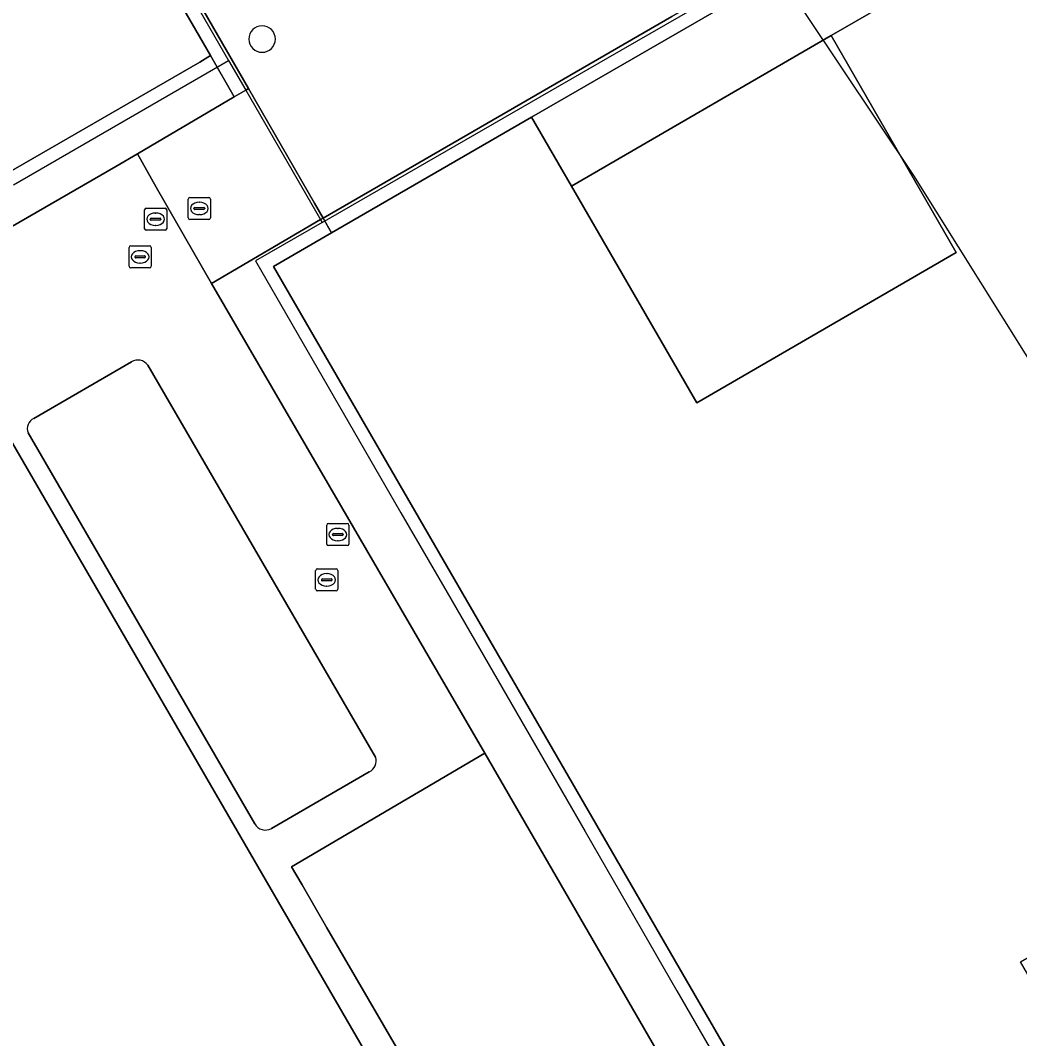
# Model space of a CAD drawing. Extents: x 155018 to 156648, y 383979 to 385733.
# Drawn here: x 155957.69 to 156002.85, y 384929.09 to 384975.12 of the extents above; entities that cross this region are included whole.
import ezdxf

# ---------------------------------------------------------------- set-up
doc = ezdxf.new("R2010")
doc.units = 0
for name, color, linetype in [('IMGEO_Brandkraan', 7, 'Continuous'), ('IMGEO_Groenvoorziening', 7, 'Continuous'), ('IMGEO_Lijnafwatering', 7, 'Continuous'), ('IMGEO_Pand', 7, 'Continuous'), ('IMGEO_Pand_overbouw', 7, 'Continuous'), ('IMGEO_Parkeervlak_gesloten', 7, 'Continuous'), ('IMGEO_Rijbaan_lokaal_open', 7, 'Continuous'), ('IMGEO_Rioolput', 7, 'Continuous'), ('IMGEO_Voetpad_gesloten', 7, 'Continuous'), ('IMGEO_Voetpad_open', 7, 'Continuous')]:
    doc.layers.add(name, color=color, linetype=linetype)

msp = doc.modelspace()

# ---------------------------------------------------------------- linework, layer by layer
at = {"layer": 'IMGEO_Brandkraan'}
for p, q in [((155965.35, 384967.114), (155966.202, 384967.114)), ((155965.275, 384966.188), (155965.275, 384967.04)), ((155965.577, 384966.657), (155965.975, 384966.657)), ((155965.763, 384966.894), (155965.788, 384966.894)), ((155966.276, 384967.04), (155966.276, 384966.188)), ((155965.534, 384966.608), (155965.534, 384966.62)), ((155965.972, 384966.571), (155965.574, 384966.571)), ((155965.786, 384966.334), (155965.761, 384966.334)), ((155966.018, 384966.62), (155966.018, 384966.608)), ((155966.202, 384966.114), (155965.35, 384966.114))]:
    msp.add_line(p, q, dxfattribs=at)
for points in [[(155965.35, 384967.114), (155966.202, 384967.114)], [(155965.275, 384966.188), (155965.275, 384967.04)], [(155966.276, 384967.04), (155966.276, 384966.188)], [(155966.202, 384966.114), (155965.35, 384966.114)]]:
    msp.add_lwpolyline(points, dxfattribs=at)
for centre, radius, start, end in [((155965.352, 384967.038), 0.0765, 91.552, 178.448), ((155965.352, 384967.038), 0.0765, 91.552, 178.448), ((155966.2, 384967.038), 0.0765, 1.552, 88.448), ((155966.2, 384967.038), 0.0765, 1.552, 88.448), ((155965.574, 384966.617), 0.0403, 85.8775, 175.7526), ((155965.979, 384966.619), 0.0386, 1.7309, 96.639), ((155965.352, 384966.19), 0.0765, 181.552, 268.448), ((155965.352, 384966.19), 0.0765, 181.552, 268.448), ((155965.571, 384966.607), 0.0366, 178.938, 274.7102), ((155965.975, 384966.614), 0.043, 264.8664, 352.4533), ((155966.2, 384966.19), 0.0765, 271.552, 358.448), ((155966.2, 384966.19), 0.0765, 271.552, 358.448)]:
    msp.add_arc(centre, radius, start, end, dxfattribs=at)
for centre, major_axis, ratio, start_param, end_param in [((155965.762, 384966.614), (-0.387, 0.002), 0.722429, 4.712389, 7.853982), ((155965.787, 384966.614), (-0.39, 0.002), 0.717154, 1.570796, 4.712389)]:
    msp.add_ellipse(centre, major_axis=major_axis, ratio=ratio, start_param=start_param, end_param=end_param, dxfattribs=at)
at = {"layer": 'IMGEO_Groenvoorziening'}
for points in [[(155966.32, 384963.216), (155963.831, 384967.581), (155962.977, 384969.078), (155961.996, 384968.511), (155923.635, 384946.357)], [(155939.967, 384912.358), (155942.381, 384907.891), (155943.564, 384907.565), (155950.99, 384911.918), (155951.149, 384913.415), (155950.245, 384915.182), (155945.318, 384912.45), (155928.999, 384940.799), (155938.438, 384946.207), (155956.893, 384956.764), (155973.194, 384928.631), (155968.552, 384925.897), (155969.356, 384924.492), (155970.829, 384923.546), (155973.406, 384925.056), (155974.686, 384928.695), (155971.545, 384934.104), (155970.418, 384936.046), (155969.947, 384936.856), (155978.685, 384941.986), (155966.32, 384963.216)], [(155958.297, 384957.12), (155962.712, 384959.679)], [(155963.443, 384959.525), (155973.739, 384941.814)], [(155968.279, 384938.805), (155958.037, 384956.474)], [(155973.452, 384941.149), (155969.037, 384938.59)]]:
    msp.add_lwpolyline(points, dxfattribs=at)
for centre, radius, start, end in [((155968.612, 384974.272), 0.6, 0, 180), ((155968.612, 384974.273), 0.6, 180.0956, 359.9044), ((155962.997, 384959.222), 0.539, 34.2446, 121.9623), ((155958.503, 384956.662), 0.502, 114.2101, 201.9426), ((155973.223, 384941.642), 0.544, 294.9387, 18.3733), ((155968.761, 384939.062), 0.546, 208.0246, 300.3044)]:
    msp.add_arc(centre, radius, start, end, dxfattribs=at)
at = {"layer": 'IMGEO_Lijnafwatering'}
for points in [[(155954.496, 384985.063), (155958.853, 384987.58), (155959.028, 384987.277), (155967.101, 384973.298)], [(155971.328, 384965.984), (155984.235, 384973.428), (155990.688, 384977.149)], [(155957.375, 384967.675), (155967.101, 384973.298), (155967.874, 384971.96), (155971.253, 384966.114), (155971.328, 384965.984)], [(155971.328, 384965.984), (155968.314, 384964.249), (155974.89, 384952.857), (155976.969, 384949.257)], [(155976.969, 384949.257), (155983.206, 384938.454), (155987.363, 384931.252)], [(155987.363, 384931.252), (155991.521, 384924.051), (155997.757, 384913.248)]]:
    msp.add_lwpolyline(points, dxfattribs=at)
at = {"layer": 'IMGEO_Pand'}
for points in [[(155923.141, 384948.617), (155965.795, 384973.232), (155966.277, 384973.523), (155958.623, 384986.76), (155917.445, 384962.973), (155917.347, 384962.917)], [(156019.904, 384959.036), (156007.45, 384981.995), (155994.332, 384974.424), (155999.975, 384964.623), (155988.264, 384957.833), (155982.591, 384967.618), (155980.785, 384970.743), (155971.756, 384965.511), (155969.134, 384963.992), (155991.187, 384925.849), (155993.282, 384927.061), (155996.441, 384921.574), (155994.346, 384920.363), (156005.605, 384900.893), (156010.399, 384903.656), (156014.335, 384905.924), (156017.206, 384907.579), (156009.646, 384920.869), (156002.887, 384932.567), (156014.565, 384939.327), (156017.667, 384933.972), (156021.332, 384927.645), (156029.096, 384914.462), (156038.102, 384919.688)], [(155962.712, 384959.679), (155958.297, 384957.12)], [(155973.739, 384941.814), (155963.443, 384959.525)], [(155958.037, 384956.474), (155968.279, 384938.805)], [(155969.037, 384938.59), (155973.452, 384941.149)]]:
    msp.add_lwpolyline(points, dxfattribs=at)
for centre, radius, start, end in [((155962.997, 384959.222), 0.539, 34.2446, 121.9623), ((155958.503, 384956.662), 0.502, 114.2101, 201.9426), ((155973.223, 384941.642), 0.544, 294.9387, 18.3733), ((155968.761, 384939.062), 0.546, 208.0246, 300.3044)]:
    msp.add_arc(centre, radius, start, end, dxfattribs=at)
at = {"layer": 'IMGEO_Pand_overbouw'}
msp.add_lwpolyline([(155965.559, 385012.912), (155978.136, 384996.006), (155987.316, 384983.556), (155990.796, 384978.713), (155993.126, 384975.469), (155998.046, 384968.109), (156006.13, 384955.201), (156010.865, 384946.812), (156014.639, 384939.822), (156019.077, 384930.797), (156020.968, 384926.754)], dxfattribs=at)
msp.add_lwpolyline([(155994.332, 384974.424), (156007.45, 384981.995), (156005.736, 384985.143), (155980.785, 384970.743), (155982.591, 384967.618), (155988.264, 384957.833), (155999.975, 384964.623)], close=True, dxfattribs=at)
at = {"layer": 'IMGEO_Parkeervlak_gesloten'}
msp.add_lwpolyline([(155950.99, 384911.918), (155970.829, 384923.546), (155969.356, 384924.492), (155968.552, 384925.897), (155973.194, 384928.631), (155956.893, 384956.764), (155938.438, 384946.207), (155928.999, 384940.799), (155945.318, 384912.45), (155950.245, 384915.182), (155951.149, 384913.415)], close=True, dxfattribs=at)
at = {"layer": 'IMGEO_Rijbaan_lokaal_open'}
msp.add_lwpolyline([(156002.81, 384900.264), (155978.685, 384941.986), (155969.947, 384936.856), (155970.418, 384936.046), (155971.545, 384934.104), (155974.686, 384928.695)], dxfattribs=at)
at = {"layer": 'IMGEO_Rioolput'}
for p, q in [((155963.374, 384966.626), (155964.226, 384966.626)), ((155963.299, 384965.7), (155963.299, 384966.552)), ((155963.601, 384966.169), (155963.999, 384966.169)), ((155963.787, 384966.406), (155963.812, 384966.406)), ((155964.3, 384966.552), (155964.3, 384965.7)), ((155963.558, 384966.12), (155963.558, 384966.132)), ((155963.996, 384966.083), (155963.598, 384966.083)), ((155963.81, 384965.846), (155963.785, 384965.846)), ((155964.042, 384966.132), (155964.042, 384966.12)), ((155964.226, 384965.626), (155963.374, 384965.626)), ((155962.602, 384964), (155962.602, 384964.852)), ((155962.677, 384964.926), (155963.529, 384964.926)), ((155963.603, 384964.852), (155963.603, 384964)), ((155962.861, 384964.42), (155962.861, 384964.432)), ((155963.299, 384964.383), (155962.901, 384964.383)), ((155962.904, 384964.469), (155963.302, 384964.469)), ((155963.09, 384964.706), (155963.115, 384964.706)), ((155963.345, 384964.432), (155963.345, 384964.42)), ((155963.529, 384963.926), (155962.677, 384963.926)), ((155963.113, 384964.146), (155963.088, 384964.146)), ((155971.608, 384952.373), (155972.46, 384952.373)), ((155971.533, 384951.447), (155971.533, 384952.299)), ((155971.835, 384951.916), (155972.233, 384951.916)), ((155972.021, 384952.153), (155972.046, 384952.153)), ((155972.534, 384952.299), (155972.534, 384951.447)), ((155971.792, 384951.867), (155971.792, 384951.879)), ((155972.23, 384951.83), (155971.832, 384951.83)), ((155972.044, 384951.593), (155972.019, 384951.593)), ((155972.276, 384951.879), (155972.276, 384951.867)), ((155972.46, 384951.373), (155971.608, 384951.373)), ((155971.033, 384949.402), (155971.033, 384950.254)), ((155971.108, 384950.328), (155971.96, 384950.328)), ((155971.521, 384950.108), (155971.546, 384950.108)), ((155972.034, 384950.254), (155972.034, 384949.402)), ((155971.292, 384949.822), (155971.292, 384949.834)), ((155971.73, 384949.785), (155971.332, 384949.785)), ((155971.335, 384949.871), (155971.733, 384949.871)), ((155971.776, 384949.834), (155971.776, 384949.822)), ((155971.96, 384949.328), (155971.108, 384949.328)), ((155971.544, 384949.548), (155971.519, 384949.548))]:
    msp.add_line(p, q, dxfattribs=at)
for points in [[(155963.374, 384966.626), (155964.226, 384966.626)], [(155963.299, 384965.7), (155963.299, 384966.552)], [(155964.3, 384966.552), (155964.3, 384965.7)], [(155964.226, 384965.626), (155963.374, 384965.626)], [(155962.602, 384964), (155962.602, 384964.852)], [(155962.677, 384964.926), (155963.529, 384964.926)], [(155963.603, 384964.852), (155963.603, 384964)], [(155963.529, 384963.926), (155962.677, 384963.926)], [(155971.608, 384952.373), (155972.46, 384952.373)], [(155971.533, 384951.447), (155971.533, 384952.299)], [(155972.534, 384952.299), (155972.534, 384951.447)], [(155972.46, 384951.373), (155971.608, 384951.373)], [(155971.033, 384949.402), (155971.033, 384950.254)], [(155971.108, 384950.328), (155971.96, 384950.328)], [(155972.034, 384950.254), (155972.034, 384949.402)], [(155971.96, 384949.328), (155971.108, 384949.328)]]:
    msp.add_lwpolyline(points, dxfattribs=at)
for centre, radius, start, end in [((155963.376, 384966.55), 0.0765, 91.552, 178.448), ((155963.376, 384966.55), 0.0765, 91.552, 178.448), ((155964.224, 384966.55), 0.0765, 1.552, 88.448), ((155964.224, 384966.55), 0.0765, 1.552, 88.448), ((155963.598, 384966.129), 0.0403, 85.8775, 175.7526), ((155964.003, 384966.131), 0.0386, 1.7309, 96.639), ((155963.595, 384966.119), 0.0366, 178.938, 274.7102), ((155963.999, 384966.126), 0.043, 264.8664, 352.4533), ((155963.376, 384965.702), 0.0765, 181.552, 268.448), ((155963.376, 384965.702), 0.0765, 181.552, 268.448), ((155964.224, 384965.702), 0.0765, 271.552, 358.448), ((155964.224, 384965.702), 0.0765, 271.552, 358.448), ((155962.679, 384964.85), 0.0765, 91.552, 178.448), ((155962.679, 384964.85), 0.0765, 91.552, 178.448), ((155963.527, 384964.85), 0.0765, 1.552, 88.448), ((155963.527, 384964.85), 0.0765, 1.552, 88.448), ((155962.901, 384964.429), 0.0403, 85.8775, 175.7526), ((155962.898, 384964.419), 0.0366, 178.938, 274.7102), ((155963.302, 384964.426), 0.043, 264.8664, 352.4533), ((155963.306, 384964.431), 0.0386, 1.7309, 96.639), ((155962.679, 384964.002), 0.0765, 181.552, 268.448), ((155962.679, 384964.002), 0.0765, 181.552, 268.448), ((155963.527, 384964.002), 0.0765, 271.552, 358.448), ((155963.527, 384964.002), 0.0765, 271.552, 358.448), ((155971.61, 384952.297), 0.0765, 91.552, 178.448), ((155971.61, 384952.297), 0.0765, 91.552, 178.448), ((155972.458, 384952.297), 0.0765, 1.552, 88.448), ((155972.458, 384952.297), 0.0765, 1.552, 88.448), ((155971.832, 384951.876), 0.0403, 85.8775, 175.7526), ((155972.237, 384951.878), 0.0386, 1.7309, 96.639), ((155971.61, 384951.449), 0.0765, 181.552, 268.448), ((155971.61, 384951.449), 0.0765, 181.552, 268.448), ((155971.829, 384951.866), 0.0366, 178.938, 274.7102), ((155972.233, 384951.873), 0.043, 264.8664, 352.4533), ((155972.458, 384951.449), 0.0765, 271.552, 358.448), ((155972.458, 384951.449), 0.0765, 271.552, 358.448), ((155971.11, 384950.252), 0.0765, 91.552, 178.448), ((155971.11, 384950.252), 0.0765, 91.552, 178.448), ((155971.958, 384950.252), 0.0765, 1.552, 88.448), ((155971.958, 384950.252), 0.0765, 1.552, 88.448), ((155971.332, 384949.831), 0.0403, 85.8775, 175.7526), ((155971.329, 384949.821), 0.0366, 178.938, 274.7102), ((155971.733, 384949.828), 0.043, 264.8664, 352.4533), ((155971.737, 384949.833), 0.0386, 1.7309, 96.639), ((155971.11, 384949.404), 0.0765, 181.552, 268.448), ((155971.11, 384949.404), 0.0765, 181.552, 268.448), ((155971.958, 384949.404), 0.0765, 271.552, 358.448), ((155971.958, 384949.404), 0.0765, 271.552, 358.448)]:
    msp.add_arc(centre, radius, start, end, dxfattribs=at)
for centre, major_axis, ratio, start_param, end_param in [((155963.786, 384966.126), (-0.387, 0.002), 0.722429, 4.712389, 7.853982), ((155963.811, 384966.126), (-0.39, 0.002), 0.717154, 1.570796, 4.712389), ((155963.089, 384964.426), (-0.387, 0.002), 0.722429, 4.712389, 7.853982), ((155963.114, 384964.426), (-0.39, 0.002), 0.717154, 1.570796, 4.712389), ((155972.02, 384951.873), (-0.387, 0.002), 0.722429, 4.712389, 7.853982), ((155972.045, 384951.873), (-0.39, 0.002), 0.717154, 1.570796, 4.712389), ((155971.52, 384949.828), (-0.387, 0.002), 0.722429, 4.712389, 7.853982), ((155971.545, 384949.828), (-0.39, 0.002), 0.717154, 1.570796, 4.712389)]:
    msp.add_ellipse(centre, major_axis=major_axis, ratio=ratio, start_param=start_param, end_param=end_param, dxfattribs=at)
at = {"layer": 'IMGEO_Voetpad_gesloten'}
for points in [[(155963.734, 385039.816), (155959.29, 385044.258), (155956.795, 385042.822), (155957.893, 385040.987), (155958.285, 385040.332), (155958.02, 385040.155), (155955.448, 385038.728), (155931.817, 385025.064), (155942.064, 385007.325), (155950.631, 384992.493), (155938.439, 384985.458), (155914.373, 384971.571), (155914.251, 384971.5), (155917.172, 384963.671), (155958.91, 384987.786), (155968.004, 384972.037), (155970.981, 384966.859), (155971.372, 384966.18), (155987.127, 384975.286), (156005.259, 384985.766), (155993.065, 385002.273)], [(156020.747, 384959.495), (156006.208, 384986.314), (156005.259, 384985.766), (155987.127, 384975.286), (155971.372, 384966.18), (155971.756, 384965.511), (155980.785, 384970.743), (156005.736, 384985.143), (156007.45, 384981.995), (156019.904, 384959.036)]]:
    msp.add_lwpolyline(points, dxfattribs=at)
msp.add_lwpolyline([(155958.91, 384987.786), (155917.172, 384963.671), (155917.222, 384963.529), (155917.347, 384962.917), (155917.445, 384962.973), (155958.623, 384986.76), (155966.277, 384973.523), (155967.357, 384971.656), (155967.874, 384971.96), (155968.004, 384972.037)], close=True, dxfattribs=at)
for centre, start, end in [((155968.612, 384974.272), 0, 180), ((155968.612, 384974.273), 180.0956, 359.9044)]:
    msp.add_arc(centre, 0.6, start, end, dxfattribs=at)
at = {"layer": 'IMGEO_Voetpad_open'}
for points in [[(155980.785, 384970.743), (155982.591, 384967.618), (155994.332, 384974.424), (156007.45, 384981.995), (156005.736, 384985.143)], [(155994.332, 384974.424), (155982.591, 384967.618), (155988.264, 384957.833), (155999.975, 384964.623)], [(155968.004, 384972.037), (155967.874, 384971.96), (155967.357, 384971.656), (155962.977, 384969.078), (155963.831, 384967.581), (155966.32, 384963.216), (155971.253, 384966.114), (155971.372, 384966.18), (155970.981, 384966.859)]]:
    msp.add_lwpolyline(points, close=True, dxfattribs=at)
for points in [[(155923.635, 384946.357), (155961.996, 384968.511), (155962.977, 384969.078), (155967.357, 384971.656), (155966.277, 384973.523), (155965.795, 384973.232), (155923.141, 384948.617), (155917.342, 384945.228), (155918.255, 384943.175), (155919.991, 384939.269), (155922.901, 384932.711)], [(155991.187, 384925.849), (155969.134, 384963.992), (155971.756, 384965.511), (155971.372, 384966.18), (155971.253, 384966.114), (155966.32, 384963.216), (155978.685, 384941.986), (156002.81, 384900.264)]]:
    msp.add_lwpolyline(points, dxfattribs=at)

doc.saveas('drawing.dxf')
